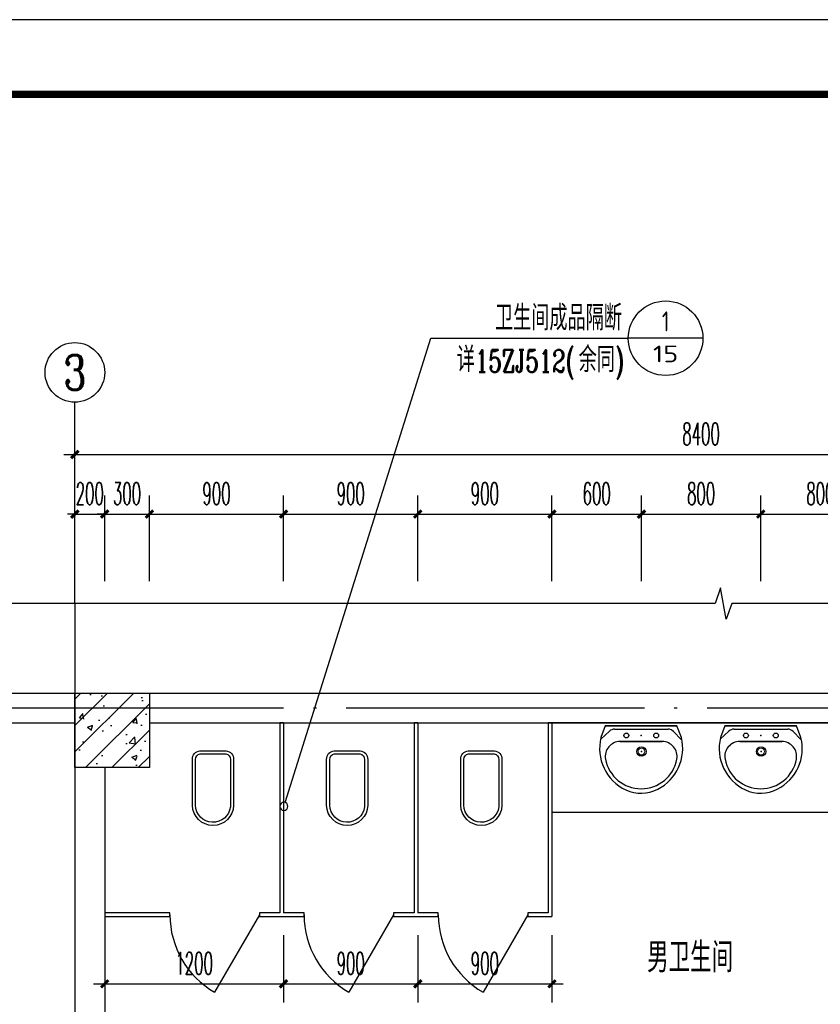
# Model space of a CAD drawing. Extents: x 1779708 to 7299578, y -1121471 to 88434.
# Tile 757 of 1056: x 6264443 to 6269812, y -950754 to -944150. Entities that reach past the tile are written whole.
import ezdxf
from ezdxf.enums import TextEntityAlignment as Align

# ---------------------------------------------------------------- set-up
doc = ezdxf.new("R2010")
doc.units = 0
doc.header["$LTSCALE"] = 1000
doc.header["$MEASUREMENT"] = 0
doc.linetypes.add('DOTE', pattern=[2.42, 2, -0.2, 0.02, -0.2])
doc.layers.get('0').update_dxf_attribs({"linetype": 'CONTINUOUS'})
doc.layers.get('Defpoints').update_dxf_attribs({"linetype": 'CONTINUOUS'})
for name, color, linetype in [('AXIS', 3, 'CONTINUOUS'), ('AXIS_TEXT', 7, 'CONTINUOUS'), ('DIM_IDEN', 3, 'CONTINUOUS'), ('DIM_SYMB', 3, 'CONTINUOUS'), ('DOTE', 1, 'DOTE'), ('LATRINE', 6, 'CONTINUOUS'), ('LVTRY', 6, 'CONTINUOUS'), ('PUB_DIM', 3, 'CONTINUOUS'), ('PUB_TEXT', 7, 'CONTINUOUS'), ('PUB_TITLE', 4, 'CONTINUOUS'), ('SPACE', 7, 'CONTINUOUS'), ('WALL', 255, 'CONTINUOUS'), ('可见线', 6, 'CONTINUOUS'), ('填充细线', 8, 'CONTINUOUS'), ('栏杆', 6, 'CONTINUOUS')]:
    doc.layers.add(name, color=color, linetype=linetype)
doc.styles.add('_TCH_AXIS', font='COMPLEX', dxfattribs={"bigfont": 'GBCBIG'})
doc.styles.add('_TCH_DIM_T3', font='SIMPLEX.shx', dxfattribs={"width": 0.494118, "bigfont": 'GBCBIG.shx'})
doc.styles.add('_TCH_LABEL', font='COMPLEX', dxfattribs={"bigfont": 'GBCBIG'})
doc.styles.add('_TCH_SPACE', font='SIMPLEX', dxfattribs={"height": 5, "bigfont": 'GBCBIG'})
doc.styles.add('COMPLEX', font='COMPLEX')
doc.styles.get("Standard").update_dxf_attribs({"font": 'GBENOR', "bigfont": 'GBCBIG'})
doc.dimstyles.new('_TCH_ARCH&&50', dxfattribs={"dimtxt": 148.75, "dimasz": 50, "dimexe": 125, "dimexo": 150, "dimgap": 63.125, "dimtad": 1, "dimdec": 0, "dimzin": 0, "dimdsep": 46, "dimtxsty": '_TCH_DIM_T3', "dimblk": 'ARCHTICK', "dimcen": 0.09, "dimdle": 75, "dimclrt": 7, "dimazin": 2, "dimtfac": 1, "dimtdec": 0, "dimtix": 1, "dimtmove": 2, "dimatfit": 3, "dimfxl": 250, "dimtolj": 1, "dimtzin": 0, "dimarcsym": 0})

# ---------------------------------------------------------------- blocks, each defined once
blk = doc.blocks.new('A$C3D8761CE')
at = {"layer": 'PUB_TITLE'}
blk.add_lwpolyline([(0, 0), (84100, 0), (84100, 59400), (0, 59400)], close=True, dxfattribs=at)
at = {"layer": 'PUB_TITLE', "const_width": 100}
blk.add_lwpolyline([(2500, 1000), (83100, 1000), (83100, 58400), (2500, 58400)], close=True, dxfattribs=at)
blk = doc.blocks.new('$lvtry$00000178')
at = {"color": 0}
for p, q in [((-238.4, 0), (238.4, 0)), ((-214.1, -36.1), (-272.1, -90.6)), ((-179.8, -22.5), (180.1, -22.5)), ((215.7, -37.5), (268.3, -90.8)), ((-141.7, -105.2), (140.2, -105.2)), ((140.2, -105.2), (-141.7, -105.2))]:
    blk.add_line(p, q, dxfattribs=at)
blk.add_lwpolyline([(-103.6, -429.7, 0.224698), (110.4, -425.4, 0.348046), (268.9, -78.5), (239.5, 0), (-241.3, 0), (-270.7, -78.5, 0.356844)], format="xyb", close=True, dxfattribs=at)
for centre, radius in [((-100, -65), 16.3), ((100, -65), 16.3), ((1.4, -172.5), 31.6)]:
    blk.add_circle(centre, radius, dxfattribs=at)
at = {"color": 0, "lineweight": 13}
blk.add_circle((1.4, -172.5), 23, dxfattribs=at)
at = {"color": 0}
for centre, radius, start, end in [((-179.8, -72.5), 50, 90, 133.18096), ((180.1, -72.5), 50, 44.56072, 90), ((-141.7, -205.2), 100, 90, 190.56023), ((140.2, -205.2), 100, 349.43977, 90), ((-0.7, -179), 243.4, 190.56023, 349.43977)]:
    blk.add_arc(centre, radius, start, end, dxfattribs=at)
for p in [(0, -65), (1.4, -172.5)]:
    blk.add_point(p, dxfattribs=at)
blk = doc.blocks.new('_AXISO')
blk.add_circle((0, 0), 0.5)
at = {"layer": 'AXIS_TEXT', "style": 'COMPLEX', "width": 1.041667}
blk.add_attdef('A', text='', height=0.56, dxfattribs=at).set_placement((-0.25, -0.28), (0.25, -0.28), align=Align.FIT)
blk = doc.blocks.new('_ArchTick')
at = {"color": 0, "linetype": 'ByBlock', "const_width": 0.4}
blk.add_lwpolyline([(-0.5, -0.5), (0.5, 0.5)], dxfattribs=at)
blk = doc.blocks.new('*D2270')
at = {"layer": 'Defpoints', "color": 0, "transparency": 16777216}
for p in [(6265012.5, -947466), (6264812.5, -948066), (6265012.5, -948066)]:
    blk.add_point(p, dxfattribs=at)
at = {"layer": 'PUB_DIM', "color": 0, "lineweight": -2, "transparency": 16777216}
for p, q in [((6264812.5, -947916), (6264812.5, -947341)), ((6265012.5, -947916), (6265012.5, -947341)), ((6264812.5, -947466), (6264762.5, -947466)), ((6264812.5, -947466), (6265012.5, -947466)), ((6265012.5, -947466), (6265062.5, -947466))]:
    blk.add_line(p, q, dxfattribs=at)
at = {"layer": 'PUB_DIM', "color": 0, "lineweight": -2, "transparency": 16777216, "xscale": 50, "yscale": 50, "zscale": 50}
blk.add_blockref('_ArchTick', (6264812.5, -947466), dxfattribs=at)
at = {"layer": 'PUB_DIM', "color": 0, "lineweight": -2, "transparency": 16777216, "xscale": 50, "yscale": 50, "zscale": 50, "rotation": 180}
blk.add_blockref('_ArchTick', (6265012.5, -947466), dxfattribs=at)
at = {"layer": 'PUB_DIM', "color": 7, "transparency": 16777216, "insert": (6264912.5, -947328.5), "char_height": 148.75, "attachment_point": 5, "style": '_TCH_DIM_T3'}
blk.add_mtext('\\A1;200', dxfattribs=at)
blk = doc.blocks.new('*D2271')
at = {"layer": 'Defpoints', "color": 0, "transparency": 16777216}
for p in [(6265312.5, -947466), (6265012.5, -948066), (6265312.5, -948066)]:
    blk.add_point(p, dxfattribs=at)
at = {"layer": 'PUB_DIM', "color": 0, "lineweight": -2, "transparency": 16777216}
for p, q in [((6265012.5, -947916), (6265012.5, -947341)), ((6265312.5, -947916), (6265312.5, -947341)), ((6265012.5, -947466), (6264962.5, -947466)), ((6265012.5, -947466), (6265312.5, -947466)), ((6265312.5, -947466), (6265362.5, -947466))]:
    blk.add_line(p, q, dxfattribs=at)
at = {"layer": 'PUB_DIM', "color": 0, "lineweight": -2, "transparency": 16777216, "xscale": 50, "yscale": 50, "zscale": 50}
blk.add_blockref('_ArchTick', (6265012.5, -947466), dxfattribs=at)
at = {"layer": 'PUB_DIM', "color": 0, "lineweight": -2, "transparency": 16777216, "xscale": 50, "yscale": 50, "zscale": 50, "rotation": 180}
blk.add_blockref('_ArchTick', (6265312.5, -947466), dxfattribs=at)
at = {"layer": 'PUB_DIM', "color": 7, "transparency": 16777216, "insert": (6265162.5, -947328.5), "char_height": 148.75, "attachment_point": 5, "style": '_TCH_DIM_T3'}
blk.add_mtext('\\A1;300', dxfattribs=at)
blk = doc.blocks.new('*D2272')
at = {"layer": 'Defpoints', "color": 0, "transparency": 16777216}
for p in [(6266212.5, -947466), (6265312.5, -948066), (6266212.5, -948066)]:
    blk.add_point(p, dxfattribs=at)
at = {"layer": 'PUB_DIM', "color": 0, "lineweight": -2, "transparency": 16777216}
for p, q in [((6265312.5, -947916), (6265312.5, -947341)), ((6266212.5, -947916), (6266212.5, -947341)), ((6265237.5, -947466), (6266287.5, -947466))]:
    blk.add_line(p, q, dxfattribs=at)
at = {"layer": 'PUB_DIM', "color": 0, "lineweight": -2, "transparency": 16777216, "xscale": 50, "yscale": 50, "zscale": 50, "rotation": 180}
blk.add_blockref('_ArchTick', (6265312.5, -947466), dxfattribs=at)
at = {"layer": 'PUB_DIM', "color": 0, "lineweight": -2, "transparency": 16777216, "xscale": 50, "yscale": 50, "zscale": 50}
blk.add_blockref('_ArchTick', (6266212.5, -947466), dxfattribs=at)
at = {"layer": 'PUB_DIM', "color": 7, "transparency": 16777216, "insert": (6265762.5, -947328.5), "char_height": 148.75, "attachment_point": 5, "style": '_TCH_DIM_T3'}
blk.add_mtext('\\A1;900', dxfattribs=at)
blk = doc.blocks.new('*D2273')
at = {"layer": 'Defpoints', "color": 0, "transparency": 16777216}
for p in [(6267112.5, -947466), (6266212.5, -948066), (6267112.5, -948066)]:
    blk.add_point(p, dxfattribs=at)
at = {"layer": 'PUB_DIM', "color": 0, "lineweight": -2, "transparency": 16777216}
for p, q in [((6266212.5, -947916), (6266212.5, -947341)), ((6267112.5, -947916), (6267112.5, -947341)), ((6266137.5, -947466), (6267187.5, -947466))]:
    blk.add_line(p, q, dxfattribs=at)
at = {"layer": 'PUB_DIM', "color": 0, "lineweight": -2, "transparency": 16777216, "xscale": 50, "yscale": 50, "zscale": 50, "rotation": 180}
blk.add_blockref('_ArchTick', (6266212.5, -947466), dxfattribs=at)
at = {"layer": 'PUB_DIM', "color": 0, "lineweight": -2, "transparency": 16777216, "xscale": 50, "yscale": 50, "zscale": 50}
blk.add_blockref('_ArchTick', (6267112.5, -947466), dxfattribs=at)
at = {"layer": 'PUB_DIM', "color": 7, "transparency": 16777216, "insert": (6266662.5, -947328.5), "char_height": 148.75, "attachment_point": 5, "style": '_TCH_DIM_T3'}
blk.add_mtext('\\A1;900', dxfattribs=at)
blk = doc.blocks.new('*D2274')
at = {"layer": 'Defpoints', "color": 0, "transparency": 16777216}
for p in [(6268012.5, -947466), (6267112.5, -948066), (6268012.5, -948066)]:
    blk.add_point(p, dxfattribs=at)
at = {"layer": 'PUB_DIM', "color": 0, "lineweight": -2, "transparency": 16777216}
for p, q in [((6267112.5, -947916), (6267112.5, -947341)), ((6268012.5, -947916), (6268012.5, -947341)), ((6267037.5, -947466), (6268087.5, -947466))]:
    blk.add_line(p, q, dxfattribs=at)
at = {"layer": 'PUB_DIM', "color": 0, "lineweight": -2, "transparency": 16777216, "xscale": 50, "yscale": 50, "zscale": 50, "rotation": 180}
blk.add_blockref('_ArchTick', (6267112.5, -947466), dxfattribs=at)
at = {"layer": 'PUB_DIM', "color": 0, "lineweight": -2, "transparency": 16777216, "xscale": 50, "yscale": 50, "zscale": 50}
blk.add_blockref('_ArchTick', (6268012.5, -947466), dxfattribs=at)
at = {"layer": 'PUB_DIM', "color": 7, "transparency": 16777216, "insert": (6267562.5, -947328.5), "char_height": 148.75, "attachment_point": 5, "style": '_TCH_DIM_T3'}
blk.add_mtext('\\A1;900', dxfattribs=at)
blk = doc.blocks.new('*D2275')
at = {"layer": 'Defpoints', "color": 0, "transparency": 16777216}
for p in [(6268612.9, -947466), (6268012.5, -948066), (6268612.9, -948066)]:
    blk.add_point(p, dxfattribs=at)
at = {"layer": 'PUB_DIM', "color": 0, "lineweight": -2, "transparency": 16777216}
for p, q in [((6268012.5, -947916), (6268012.5, -947341)), ((6268612.9, -947916), (6268612.9, -947341)), ((6267937.5, -947466), (6268687.9, -947466))]:
    blk.add_line(p, q, dxfattribs=at)
at = {"layer": 'PUB_DIM', "color": 0, "lineweight": -2, "transparency": 16777216, "xscale": 50, "yscale": 50, "zscale": 50, "rotation": 180}
blk.add_blockref('_ArchTick', (6268012.5, -947466), dxfattribs=at)
at = {"layer": 'PUB_DIM', "color": 0, "lineweight": -2, "transparency": 16777216, "xscale": 50, "yscale": 50, "zscale": 50}
blk.add_blockref('_ArchTick', (6268612.9, -947466), dxfattribs=at)
at = {"layer": 'PUB_DIM', "color": 7, "transparency": 16777216, "insert": (6268312.7, -947328.5), "char_height": 148.75, "attachment_point": 5, "style": '_TCH_DIM_T3'}
blk.add_mtext('\\A1;600', dxfattribs=at)
blk = doc.blocks.new('*D2276')
at = {"layer": 'Defpoints', "color": 0, "transparency": 16777216}
for p in [(6269412.7, -947466), (6268612.9, -948066), (6269412.7, -948066)]:
    blk.add_point(p, dxfattribs=at)
at = {"layer": 'PUB_DIM', "color": 0, "lineweight": -2, "transparency": 16777216}
for p, q in [((6268612.9, -947916), (6268612.9, -947341)), ((6269412.7, -947916), (6269412.7, -947341)), ((6268537.9, -947466), (6269487.7, -947466))]:
    blk.add_line(p, q, dxfattribs=at)
at = {"layer": 'PUB_DIM', "color": 0, "lineweight": -2, "transparency": 16777216, "xscale": 50, "yscale": 50, "zscale": 50, "rotation": 180}
blk.add_blockref('_ArchTick', (6268612.9, -947466), dxfattribs=at)
at = {"layer": 'PUB_DIM', "color": 0, "lineweight": -2, "transparency": 16777216, "xscale": 50, "yscale": 50, "zscale": 50}
blk.add_blockref('_ArchTick', (6269412.7, -947466), dxfattribs=at)
at = {"layer": 'PUB_DIM', "color": 7, "transparency": 16777216, "insert": (6269012.8, -947328.5), "char_height": 148.75, "attachment_point": 5, "style": '_TCH_DIM_T3'}
blk.add_mtext('\\A1;800', dxfattribs=at)
blk = doc.blocks.new('*D2277')
at = {"layer": 'Defpoints', "color": 0, "transparency": 16777216}
for p in [(6270212.9, -947466), (6269412.7, -948066), (6270212.9, -948066)]:
    blk.add_point(p, dxfattribs=at)
at = {"layer": 'PUB_DIM', "color": 0, "lineweight": -2, "transparency": 16777216}
for p, q in [((6269412.7, -947916), (6269412.7, -947341)), ((6270212.9, -947916), (6270212.9, -947341)), ((6269337.7, -947466), (6270287.9, -947466))]:
    blk.add_line(p, q, dxfattribs=at)
at = {"layer": 'PUB_DIM', "color": 0, "lineweight": -2, "transparency": 16777216, "xscale": 50, "yscale": 50, "zscale": 50, "rotation": 180}
blk.add_blockref('_ArchTick', (6269412.7, -947466), dxfattribs=at)
at = {"layer": 'PUB_DIM', "color": 0, "lineweight": -2, "transparency": 16777216, "xscale": 50, "yscale": 50, "zscale": 50}
blk.add_blockref('_ArchTick', (6270212.9, -947466), dxfattribs=at)
at = {"layer": 'PUB_DIM', "color": 7, "transparency": 16777216, "insert": (6269812.8, -947328.5), "char_height": 148.75, "attachment_point": 5, "style": '_TCH_DIM_T3'}
blk.add_mtext('\\A1;800', dxfattribs=at)
blk = doc.blocks.new('*D2284')
at = {"layer": 'Defpoints', "color": 0, "transparency": 16777216}
for p in [(6273212.5, -947066), (6264812.5, -947667), (6273212.5, -947667)]:
    blk.add_point(p, dxfattribs=at)
at = {"layer": 'PUB_DIM', "color": 0, "lineweight": -2, "transparency": 16777216}
for p, q in [((6264812.5, -947517), (6264812.5, -946941)), ((6273212.5, -947517), (6273212.5, -946941)), ((6264737.5, -947066), (6273287.5, -947066))]:
    blk.add_line(p, q, dxfattribs=at)
at = {"layer": 'PUB_DIM', "color": 0, "lineweight": -2, "transparency": 16777216, "xscale": 50, "yscale": 50, "zscale": 50, "rotation": 180}
blk.add_blockref('_ArchTick', (6264812.5, -947066), dxfattribs=at)
at = {"layer": 'PUB_DIM', "color": 0, "lineweight": -2, "transparency": 16777216, "xscale": 50, "yscale": 50, "zscale": 50}
blk.add_blockref('_ArchTick', (6273212.5, -947066), dxfattribs=at)
at = {"layer": 'PUB_DIM', "color": 7, "transparency": 16777216, "insert": (6269012.5, -946928.5), "char_height": 148.75, "attachment_point": 5, "style": '_TCH_DIM_T3'}
blk.add_mtext('\\A1;8400', dxfattribs=at)
blk = doc.blocks.new('*D2454')
at = {"layer": 'Defpoints', "color": 0, "transparency": 16777216}
for p in [(6265012.5, -950140.5), (6266212.5, -950140.5), (6266212.5, -950616.4)]:
    blk.add_point(p, dxfattribs=at)
at = {"layer": 'PUB_DIM', "color": 0, "lineweight": -2, "transparency": 16777216}
for p, q in [((6265012.5, -950290.5), (6265012.5, -950741.4)), ((6266212.5, -950290.5), (6266212.5, -950741.4)), ((6264937.5, -950616.4), (6266287.5, -950616.4))]:
    blk.add_line(p, q, dxfattribs=at)
at = {"layer": 'PUB_DIM', "color": 0, "lineweight": -2, "transparency": 16777216, "xscale": 50, "yscale": 50, "zscale": 50, "rotation": 180}
blk.add_blockref('_ArchTick', (6265012.5, -950616.4), dxfattribs=at)
at = {"layer": 'PUB_DIM', "color": 0, "lineweight": -2, "transparency": 16777216, "xscale": 50, "yscale": 50, "zscale": 50}
blk.add_blockref('_ArchTick', (6266212.5, -950616.4), dxfattribs=at)
at = {"layer": 'PUB_DIM', "color": 7, "transparency": 16777216, "insert": (6265612.5, -950478.9), "char_height": 148.75, "attachment_point": 5, "style": '_TCH_DIM_T3'}
blk.add_mtext('\\A1;1200', dxfattribs=at)
blk = doc.blocks.new('*D2455')
at = {"layer": 'Defpoints', "color": 0, "transparency": 16777216}
for p in [(6266212.5, -950140.5), (6267112.5, -950140.5), (6267112.5, -950616.4)]:
    blk.add_point(p, dxfattribs=at)
at = {"layer": 'PUB_DIM', "color": 0, "lineweight": -2, "transparency": 16777216}
for p, q in [((6266212.5, -950290.5), (6266212.5, -950741.4)), ((6267112.5, -950290.5), (6267112.5, -950741.4)), ((6266137.5, -950616.4), (6267187.5, -950616.4))]:
    blk.add_line(p, q, dxfattribs=at)
at = {"layer": 'PUB_DIM', "color": 0, "lineweight": -2, "transparency": 16777216, "xscale": 50, "yscale": 50, "zscale": 50, "rotation": 180}
blk.add_blockref('_ArchTick', (6266212.5, -950616.4), dxfattribs=at)
at = {"layer": 'PUB_DIM', "color": 0, "lineweight": -2, "transparency": 16777216, "xscale": 50, "yscale": 50, "zscale": 50}
blk.add_blockref('_ArchTick', (6267112.5, -950616.4), dxfattribs=at)
at = {"layer": 'PUB_DIM', "color": 7, "transparency": 16777216, "insert": (6266662.5, -950478.9), "char_height": 148.75, "attachment_point": 5, "style": '_TCH_DIM_T3'}
blk.add_mtext('\\A1;900', dxfattribs=at)
blk = doc.blocks.new('*D2456')
at = {"layer": 'Defpoints', "color": 0, "transparency": 16777216}
for p in [(6267112.5, -950140.5), (6268012.5, -950140.5), (6268012.5, -950616.4)]:
    blk.add_point(p, dxfattribs=at)
at = {"layer": 'PUB_DIM', "color": 0, "lineweight": -2, "transparency": 16777216}
for p, q in [((6267112.5, -950290.5), (6267112.5, -950741.4)), ((6268012.5, -950290.5), (6268012.5, -950741.4)), ((6267037.5, -950616.4), (6268087.5, -950616.4))]:
    blk.add_line(p, q, dxfattribs=at)
at = {"layer": 'PUB_DIM', "color": 0, "lineweight": -2, "transparency": 16777216, "xscale": 50, "yscale": 50, "zscale": 50, "rotation": 180}
blk.add_blockref('_ArchTick', (6267112.5, -950616.4), dxfattribs=at)
at = {"layer": 'PUB_DIM', "color": 0, "lineweight": -2, "transparency": 16777216, "xscale": 50, "yscale": 50, "zscale": 50}
blk.add_blockref('_ArchTick', (6268012.5, -950616.4), dxfattribs=at)
at = {"layer": 'PUB_DIM', "color": 7, "transparency": 16777216, "insert": (6267562.5, -950478.9), "char_height": 148.75, "attachment_point": 5, "style": '_TCH_DIM_T3'}
blk.add_mtext('\\A1;900', dxfattribs=at)
blk = doc.blocks.new('$plan$00001612')
for points in [[(135.1, 138), (442.4, 138, -0.388189), (501, 87.5), (501, -87.5, -0.388189), (442.4, -138), (135.1, -138, -0.97895)], [(443.1, -116.5), (125.4, -116.5, -0.936623), (135.3, 117.1), (442.8, 117.1, -0.381636), (480.2, 86.1), (480.2, -86.3, -0.399536)]]:
    blk.add_lwpolyline(points, format="xyb", close=True)
blk.add_lwpolyline([(195.5, 117.1, 0, 0, 0.440649), (185.5, 107.5, 0, 0, 0), (185.4, -105.9, 0, 0, 0.411645), (194.1, -115.5, 1.5, 1.5, 0)], format="xyseb")

msp = doc.modelspace()

# ---------------------------------------------------------------- hatches: boundary and pattern name
at = {"layer": '填充细线'}
h = msp.add_hatch(dxfattribs=at)
h.set_pattern_fill('钢筋混凝土', color=256, scale=50, style=0)
h.set_pattern_definition([(45, (-16823.91, 7e-09), (-88.3883476, 88.3883476), []), (50, (-16823.9, 7e-09), (358.630091, -31.376067), [37.5, -412.5]), (355, (-16823.9, 7e-09), (-69.375667, 376.096067), [30, -330]), (100.4514, (-16794.03, -2.6), (289.25469, 344.719771), [31.870095, -350.571056]), (46.1842, (-16823.9, 100), (533.620524, -82.759507), [56.25, -618.75]), (96.6356, (-16779.44, 93.1), (467.331353, 487.058935), [47.805144, -525.8565]), (351.1842, (-16823.9, 100), (467.330973, 487.0593), [45, -495]), (21, (-16773.9, 75), (298.453526, -201.309445), [37.5, -412.5]), (326, (-16773.9, 75), (121.657666, 362.575023), [30, -330]), (71.4514, (-16749.04, 58.22), (420.111314, 161.265248), [31.870095, -350.571056]), (37.5, (-16823.91, 7e-09), (6.0799277, 166.446927), [0, -326, 0, -335, 0, -331.25]), (7.5, (-16823.91, 7e-09), (131.5347687, 197.205856), [0, -191, 0, -318.5, 0, -126.25]), (327.5, (-16935.41, 7e-09), (266.911218, -11.277436), [0, -125, 0, -390, 0, -517.5]), (317.5, (-16985.41, 7e-09), (291.593085, 50.052491), [0, -162.5, 0, -259, 0, -367.5])])
h.paths.add_polyline_path([(6264812.5, -948666), (6265312.5, -948666), (6265312.5, -949166), (6264812.5, -949166)])

# ---------------------------------------------------------------- linework, layer by layer
at = {"layer": 'AXIS'}
msp.add_line((6264812.5, -948066), (6264812.5, -946716), dxfattribs=at)
at = {"layer": 'DIM_IDEN'}
for p, q in [((6266222.7, -949400.4), (6267200, -946286.6)), ((6267200, -946286.6), (6268524.6, -946286.6)), ((6269024.6, -946286.6), (6268524.6, -946286.6))]:
    msp.add_line(p, q, dxfattribs=at)
msp.add_lwpolyline([(6266241.6, -949426.2, 1), (6266187.5, -949426.2, 1)], format="xyb", close=True, dxfattribs=at)
msp.add_circle((6268774.6, -946286.6), 250, dxfattribs=at)
at = {"layer": 'DIM_SYMB'}
msp.add_lwpolyline([(6274112.5, -948066), (6269218.7, -948066), (6269180.5, -948171), (6269143.5, -947961), (6269106.2, -948066), (6264212.5, -948066)], dxfattribs=at)
at = {"layer": 'DOTE'}
for p, q in [((6264812.5, -948066), (6264812.5, -956366)), ((6264212.5, -948766), (6274112.5, -948766))]:
    msp.add_line(p, q, dxfattribs=at)
at = {"layer": 'LATRINE'}
for p, q in [((6266187.5, -948866), (6266187.5, -950140.5)), ((6266212.5, -948866), (6266187.5, -948866)), ((6266212.5, -948866), (6266212.5, -950140.5)), ((6267087.5, -948866), (6267087.5, -950140.5)), ((6267112.5, -948866), (6267087.5, -948866)), ((6267112.5, -948866), (6267112.5, -950140.5)), ((6267987.5, -948866), (6267987.5, -950140.5)), ((6268012.5, -948866), (6267987.5, -948866)), ((6268012.5, -948866), (6268012.5, -950165.5)), ((6265450, -950140.5), (6265012.5, -950140.5)), ((6265012.5, -950165.5), (6265450, -950165.5)), ((6265450, -950165.5), (6265450, -950140.5)), ((6266050, -950153), (6265750, -950672.6)), ((6266187.5, -950140.5), (6266050, -950140.5)), ((6266050, -950140.5), (6266050, -950165.5)), ((6266050, -950165.5), (6266200, -950165.5)), ((6266200, -950165.5), (6266350, -950165.5)), ((6266350, -950140.5), (6266212.5, -950140.5)), ((6266350, -950165.5), (6266350, -950140.5)), ((6266950, -950153), (6266650, -950672.6)), ((6267087.5, -950140.5), (6266950, -950140.5)), ((6266950, -950140.5), (6266950, -950165.5)), ((6266950, -950165.5), (6267100, -950165.5)), ((6267100, -950165.5), (6267250, -950165.5)), ((6267250, -950140.5), (6267112.5, -950140.5)), ((6267250, -950165.5), (6267250, -950140.5)), ((6267850, -950153), (6267550, -950672.6)), ((6267987.5, -950140.5), (6267850, -950140.5)), ((6267850, -950140.5), (6267850, -950165.5)), ((6267850, -950165.5), (6268012.5, -950165.5))]:
    msp.add_line(p, q, dxfattribs=at)
for centre in [(6266050, -950153), (6266950, -950153), (6267850, -950153)]:
    msp.add_arc(centre, 600, 180, 240, dxfattribs=at)
at = {"layer": 'LVTRY'}
msp.add_lwpolyline([(6270712.5, -948866), (6268012.5, -948866), (6268012.5, -949466), (6270712.5, -949466), (6270712.5, -948866)], dxfattribs=at)
at = {"layer": 'WALL'}
for p, q in [((6265312.5, -948666), (6270812.5, -948666)), ((6265312.5, -948666), (6265312.5, -948866)), ((6265312.5, -948866), (6270712.5, -948866)), ((6264812.5, -949166), (6264812.5, -950166)), ((6265012.5, -949166), (6264812.5, -949166)), ((6265012.5, -949166), (6265012.5, -950166)), ((6264812.5, -950166), (6264812.5, -950766)), ((6265012.5, -950166), (6265012.5, -950866))]:
    msp.add_line(p, q, dxfattribs=at)
msp.add_lwpolyline([(6264812.5, -948666), (6265312.5, -948666), (6265312.5, -949166), (6264812.5, -949166)], close=True, dxfattribs=at)
at = {"layer": '栏杆'}
for p, q in [((6264212.5, -948666), (6264812.5, -948666)), ((6264212.5, -948866), (6264812.5, -948866))]:
    msp.add_line(p, q, dxfattribs=at)

# ---------------------------------------------------------------- block references
at = {"layer": 'AXIS'}
ref = msp.add_blockref('_AXISO', (6264812.5, -946516), dxfattribs=dict(at, xscale=400, yscale=400, zscale=400))
ref.add_attrib('A', '3', dxfattribs={"layer": 'AXIS_TEXT', "height": 233, "style": '_TCH_AXIS'}).set_placement((6264734.8, -946632.5), (6264890.1, -946632.5), align=Align.FIT)
at = {"layer": 'LVTRY'}
for name, p, rotation in [('$lvtry$00000178', (6268611.5, -948886), 359.9999999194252), ('$lvtry$00000178', (6269413.5, -948886), 359.9999999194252), ('$plan$00001612', (6265738.9, -949554.1), 90), ('$plan$00001612', (6266638.9, -949554.1), 90), ('$plan$00001612', (6267538.9, -949554.1), 90)]:
    msp.add_blockref(name, p, dxfattribs=dict(at, rotation=rotation))
at = {"layer": '可见线', "xscale": 0.5, "yscale": 0.5, "zscale": 0.5}
msp.add_blockref('A$C3D8761CE', (6258394.5, -973850.2), dxfattribs=at)

# ---------------------------------------------------------------- texts
at = {"layer": 'PUB_TEXT', "color": 7, "style": '_TCH_LABEL'}
for s, height, p in [('卫生间成品隔断', 168.79, (6267630.7, -946234.1)), ('详', 168.8, (6267373.5, -946514.1)), ('余同', 168.79, (6268191.4, -946514.1))]:
    msp.add_text(s, height=height, dxfattribs=at).set_placement(p)
at = {"layer": 'PUB_TEXT', "color": 7}
for s, height, width, p, p2 in [('1', 134.5, 0.995924, (6268750, -946240.9), (6268799.3, -946240.9)), ('15', 112.15, 1.130678, (6268689.3, -946447.9), (6268860, -946447.9))]:
    msp.add_text(s, height=height, dxfattribs=dict(at, width=width)).set_placement(p, p2, align=Align.FIT)
at = {"layer": 'PUB_TEXT', "color": 7, "style": '_TCH_LABEL', "width": 0.705882}
for s, height, p in [('15ZJ512(', 148.75, (6267496.4, -946514.1)), (')', 148.8, (6268437.1, -946514.1))]:
    msp.add_text(s, height=height, dxfattribs=at).set_placement(p)
at = {"layer": 'SPACE', "style": '_TCH_SPACE'}
msp.add_text('男卫生间', height=200, dxfattribs=at).set_placement((6268651.1, -950539.7))

# ---------------------------------------------------------------- dimensions: what is measured, and where the dimension line sits
at = {"layer": 'PUB_DIM'}
for p1, p2, distance, picture, middle in [((6264812.5, -947667), (6273212.5, -947667), 601, '*D2284', (6269012.5, -946928.5)), ((6264812.5, -948066), (6265012.5, -948066), 600, '*D2270', (6264912.5, -947328.5)), ((6265012.5, -948066), (6265312.5, -948066), 600, '*D2271', (6265162.5, -947328.5)), ((6265312.5, -948066), (6266212.5, -948066), 600, '*D2272', (6265762.5, -947328.5)), ((6266212.5, -948066), (6267112.5, -948066), 600, '*D2273', (6266662.5, -947328.5)), ((6267112.5, -948066), (6268012.5, -948066), 600, '*D2274', (6267562.5, -947328.5)), ((6268012.5, -948066), (6268612.9, -948066), 600, '*D2275', (6268312.7, -947328.5)), ((6268612.9, -948066), (6269412.7, -948066), 600, '*D2276', (6269012.8, -947328.5)), ((6269412.7, -948066), (6270212.9, -948066), 600, '*D2277', (6269812.8, -947328.5)), ((6265012.5, -950140.5), (6266212.5, -950140.5), -475.9, '*D2454', (6265612.5, -950478.9)), ((6266212.5, -950140.5), (6267112.5, -950140.5), -475.9, '*D2455', (6266662.5, -950478.9)), ((6267112.5, -950140.5), (6268012.5, -950140.5), -475.9, '*D2456', (6267562.5, -950478.9))]:
    dim = msp.add_aligned_dim(p1=p1, p2=p2, distance=distance, dimstyle='_TCH_ARCH&&50', dxfattribs=at)
    dim.commit()
    dim.dimension.update_dxf_attribs({"geometry": picture, "text_midpoint": middle})

doc.saveas('drawing.dxf')
